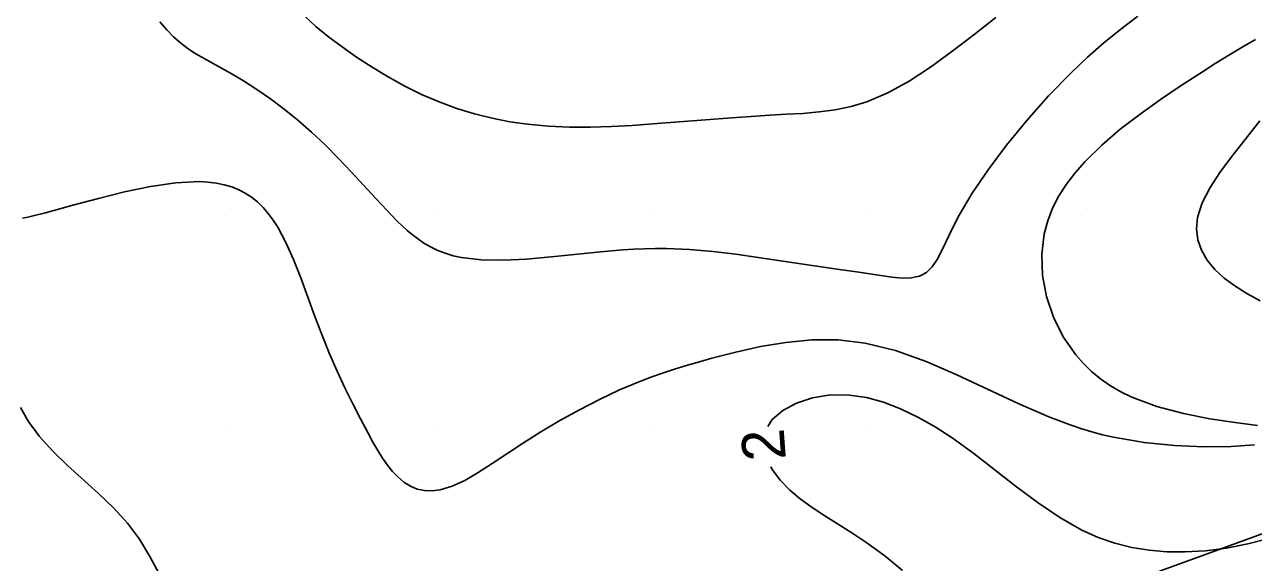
# Model space of a CAD drawing. Extents: x 2602990 to 2605851, y 618069 to 619180.
# Drawn here: x 2603900.7 to 2603958.1, y 618363.8 to 618388.9 of the extents above; entities that cross this region are included whole.
import ezdxf

# ---------------------------------------------------------------- set-up
doc = ezdxf.new("R2010")
doc.units = 0
for name, color, linetype in [('DTM Contours Major', 7, 'Continuous'), ('DTM Contours Major Text', 7, 'Continuous'), ('DTM Contours Minor', 7, 'Continuous'), ('Exist DTM Crownline', 7, 'Continuous'), ('Exist DTM QL2 LIDAR Elevation Point', 7, 'Continuous'), ('Exist Roads EOP', 7, 'Continuous'), ('PH Exist DTM Obscure Area', 7, 'Continuous')]:
    doc.layers.add(name, color=color, linetype=linetype)

msp = doc.modelspace()

# ---------------------------------------------------------------- linework, layer by layer
at = {"layer": 'DTM Contours Major'}
for points in [[(2603958.377, 618376.018), (2603957.764, 618376.36), (2603957.203, 618376.708), (2603956.705, 618377.07), (2603956.257, 618377.482), (2603955.898, 618377.92), (2603955.634, 618378.383), (2603955.468, 618378.87), (2603955.407, 618379.377), (2603955.455, 618379.903), (2603955.673, 618380.595), (2603956.042, 618381.312), (2603956.528, 618382.056), (2603957.099, 618382.824), (2603958.366, 618384.433)], [(2603935.381, 618370.142), (2603935.588, 618370.466), (2603936.08, 618370.892), (2603936.72, 618371.236), (2603937.475, 618371.482), (2603938.313, 618371.612), (2603939.203, 618371.61), (2603939.987, 618371.493), (2603940.783, 618371.276), (2603941.585, 618370.969), (2603942.391, 618370.581), (2603943.196, 618370.122), (2603943.997, 618369.603), (2603945.006, 618368.874), (2603946.008, 618368.1), (2603947.008, 618367.318), (2603948.01, 618366.565), (2603949.022, 618365.88), (2603950.046, 618365.299), (2603950.815, 618364.955), (2603951.595, 618364.686), (2603952.388, 618364.486), (2603953.196, 618364.353), (2603954.019, 618364.283), (2603954.859, 618364.272), (2603955.828, 618364.328), (2603956.812, 618364.453), (2603957.801, 618364.648), (2603958.786, 618364.91)], [(2603900.489, 618371.032), (2603900.683, 618370.674), (2603900.786, 618370.501), (2603900.893, 618370.332), (2603901.004, 618370.167), (2603901.118, 618370.006), (2603901.36, 618369.691), (2603901.989, 618368.988), (2603902.68, 618368.32), (2603904.131, 618367.014), (2603904.832, 618366.337), (2603905.477, 618365.62), (2603906.036, 618364.864), (2603906.526, 618364.069), (2603906.963, 618363.255)], [(2603941.678, 618363.412), (2603940.846, 618364.099), (2603939.961, 618364.737), (2603939.314, 618365.164), (2603938.047, 618365.966), (2603937.453, 618366.358), (2603936.903, 618366.756), (2603936.409, 618367.167), (2603935.958, 618367.629), (2603935.599, 618368.106), (2603935.519, 618368.253)]]:
    msp.add_lwpolyline(points, dxfattribs=at)
at = {"layer": 'DTM Contours Minor'}
for points in [[(2603906.989, 618389.049), (2603907.313, 618388.683), (2603907.636, 618388.354), (2603907.965, 618388.059), (2603908.313, 618387.795), (2603908.678, 618387.557), (2603909.058, 618387.334), (2603909.867, 618386.894), (2603910.295, 618386.657), (2603910.895, 618386.299), (2603911.517, 618385.898), (2603912.153, 618385.456), (2603912.794, 618384.975), (2603913.435, 618384.457), (2603914.067, 618383.904), (2603914.708, 618383.298), (2603915.331, 618382.67), (2603915.933, 618382.036), (2603917.072, 618380.802), (2603917.605, 618380.229), (2603917.842, 618379.981), (2603918.076, 618379.744), (2603918.309, 618379.519), (2603918.542, 618379.306), (2603918.779, 618379.106), (2603919.02, 618378.92), (2603919.322, 618378.716), (2603919.636, 618378.533), (2603919.967, 618378.373), (2603920.315, 618378.237), (2603920.684, 618378.124), (2603921.077, 618378.036), (2603922.003, 618377.927), (2603923.026, 618377.912), (2603924.119, 618377.965), (2603925.261, 618378.063), (2603927.589, 618378.303), (2603928.105, 618378.349), (2603928.616, 618378.39), (2603929.126, 618378.422), (2603929.634, 618378.445), (2603930.144, 618378.456), (2603930.655, 618378.455), (2603931.734, 618378.411), (2603932.816, 618378.319), (2603933.889, 618378.192), (2603934.94, 618378.044), (2603936.932, 618377.739), (2603938.627, 618377.496), (2603939.639, 618377.351), (2603940.668, 618377.191), (2603941.185, 618377.117), (2603941.659, 618377.078), (2603942.086, 618377.09), (2603942.464, 618377.172), (2603942.791, 618377.342), (2603943.054, 618377.598), (2603943.289, 618377.94), (2603943.513, 618378.362), (2603944.011, 618379.409), (2603944.322, 618380.017), (2603944.928, 618381.041), (2603945.671, 618382.143), (2603946.529, 618383.289), (2603947.479, 618384.448), (2603948.496, 618385.588), (2603949.557, 618386.678), (2603950.315, 618387.396), (2603951.084, 618388.076), (2603951.866, 618388.718), (2603952.662, 618389.324)], [(2603946.034, 618389.259), (2603945, 618388.445), (2603943.984, 618387.662), (2603942.981, 618386.933), (2603941.987, 618386.283), (2603940.997, 618385.735), (2603940.007, 618385.314), (2603939.271, 618385.094), (2603938.53, 618384.942), (2603937.783, 618384.84), (2603937.029, 618384.775), (2603936.264, 618384.731), (2603935.487, 618384.691), (2603934.608, 618384.637), (2603933.713, 618384.573), (2603930.008, 618384.281), (2603929.047, 618384.214), (2603928.079, 618384.162), (2603927.105, 618384.132), (2603926.127, 618384.134), (2603925.146, 618384.176), (2603924.164, 618384.266), (2603923.341, 618384.384), (2603922.517, 618384.546), (2603921.694, 618384.752), (2603920.869, 618385.005), (2603920.044, 618385.309), (2603919.219, 618385.665), (2603918.435, 618386.053), (2603917.66, 618386.48), (2603916.906, 618386.934), (2603916.182, 618387.406), (2603915.499, 618387.884), (2603914.868, 618388.357), (2603914.277, 618388.835), (2603913.806, 618389.269)], [(2603958.167, 618388.229), (2603957.546, 618387.873), (2603956.921, 618387.496), (2603956.285, 618387.1), (2603955.634, 618386.684), (2603954.689, 618386.072), (2603953.726, 618385.426), (2603952.771, 618384.746), (2603951.847, 618384.034), (2603950.979, 618383.29), (2603950.193, 618382.515), (2603949.739, 618381.997), (2603949.334, 618381.464), (2603948.983, 618380.914), (2603948.689, 618380.347), (2603948.457, 618379.759), (2603948.293, 618379.149), (2603948.178, 618378.189), (2603948.218, 618377.2), (2603948.404, 618376.21), (2603948.73, 618375.244), (2603949.187, 618374.329), (2603949.766, 618373.49), (2603950.122, 618373.085), (2603950.509, 618372.709), (2603950.93, 618372.362), (2603951.383, 618372.046), (2603951.869, 618371.76), (2603952.388, 618371.504), (2603953.555, 618371.07), (2603954.794, 618370.744), (2603956.036, 618370.503), (2603957.213, 618370.325), (2603958.254, 618370.185)], [(2603958.122, 618369.283), (2603957.022, 618369.209), (2603955.759, 618369.19), (2603954.387, 618369.243), (2603952.961, 618369.385), (2603951.536, 618369.634), (2603951.021, 618369.755), (2603950.513, 618369.893), (2603950.009, 618370.046), (2603949.509, 618370.214), (2603949.011, 618370.396), (2603948.513, 618370.591), (2603947.082, 618371.214), (2603944.21, 618372.561), (2603942.775, 618373.18), (2603941.346, 618373.69), (2603939.925, 618374.04), (2603938.677, 618374.183), (2603937.444, 618374.185), (2603936.232, 618374.072), (2603935.046, 618373.874), (2603933.893, 618373.615), (2603932.778, 618373.325), (2603932.2, 618373.165), (2603931.631, 618373.001), (2603931.071, 618372.83), (2603930.515, 618372.649), (2603929.963, 618372.455), (2603929.411, 618372.245), (2603928.466, 618371.848), (2603927.525, 618371.405), (2603926.593, 618370.925), (2603925.679, 618370.417), (2603924.791, 618369.889), (2603923.936, 618369.349), (2603922.514, 618368.404), (2603921.854, 618367.982), (2603921.229, 618367.621), (2603920.64, 618367.344), (2603920.088, 618367.172), (2603919.711, 618367.124), (2603919.353, 618367.139), (2603919.013, 618367.215), (2603918.692, 618367.349), (2603918.388, 618367.537), (2603918.101, 618367.778), (2603917.856, 618368.037), (2603917.621, 618368.332), (2603917.393, 618368.662), (2603917.168, 618369.022), (2603916.943, 618369.411), (2603916.715, 618369.826), (2603916.362, 618370.49), (2603915.999, 618371.199), (2603915.634, 618371.947), (2603915.272, 618372.728), (2603914.919, 618373.537), (2603914.581, 618374.366), (2603914.234, 618375.282), (2603913.572, 618377.091), (2603913.235, 618377.944), (2603912.88, 618378.739), (2603912.498, 618379.454), (2603912.282, 618379.791), (2603912.054, 618380.1), (2603911.811, 618380.381), (2603911.553, 618380.634), (2603911.276, 618380.857), (2603910.98, 618381.051), (2603910.674, 618381.209), (2603910.348, 618381.339), (2603910, 618381.441), (2603909.631, 618381.516), (2603909.238, 618381.564), (2603908.823, 618381.585), (2603907.731, 618381.532), (2603906.55, 618381.359), (2603905.333, 618381.105), (2603904.131, 618380.804), (2603902.995, 618380.494), (2603901.655, 618380.124), (2603901.076, 618379.979), (2603900.818, 618379.923), (2603900.583, 618379.879)]]:
    msp.add_lwpolyline(points, dxfattribs=at)
at = {"layer": 'Exist DTM Crownline'}
msp.add_spline([(2603233.488, 618380.754), (2603285.185, 618400.095), (2603335.457, 618418.629), (2603390.812, 618439.069), (2603440.087, 618457.325), (2603493.996, 618477.231), (2603542.655, 618495.301), (2603600.808, 618516.867), (2603653.659, 618536.362), (2603706.222, 618555.742), (2603764.811, 618577.593), (2603823.52, 618599.847), (2603878.564, 618620.56), (2603937.951, 618643.078), (2603997.369, 618665.789), (2604036.209, 618680.665), (2604055.311, 618688.017)], degree=3, dxfattribs=at)
at = {"layer": 'Exist DTM QL2 LIDAR Elevation Point'}
for p, q in [((2603910, 618380), (2603910, 618380)), ((2603920, 618380), (2603920, 618380)), ((2603930, 618380), (2603930, 618380)), ((2603940, 618380), (2603940, 618380)), ((2603950, 618380), (2603950, 618380)), ((2603910, 618370), (2603910, 618370)), ((2603920, 618370), (2603920, 618370)), ((2603930, 618370), (2603930, 618370)), ((2603940, 618370), (2603940, 618370)), ((2603950, 618370), (2603950, 618370))]:
    msp.add_line(p, q, dxfattribs=at)
at = {"layer": 'Exist Roads EOP'}
msp.add_spline([(2604034.633, 618668.486), (2603984.89, 618650.123), (2603936.767, 618631.654), (2603888.195, 618613.335), (2603837.766, 618594.258), (2603782.918, 618573.705), (2603731.939, 618554.39), (2603671.126, 618532.171), (2603621.822, 618514.106), (2603561.545, 618491.877), (2603506.421, 618471.293), (2603452.163, 618451.33), (2603398.364, 618431.316), (2603341.431, 618410.355), (2603281.65, 618388.199), (2603223.033, 618366.475), (2603185.717, 618352.612)], degree=3, dxfattribs=at)
at = {"layer": 'PH Exist DTM Obscure Area'}
msp.add_lwpolyline([(2603962.043, 618388.479), (2603965.205, 618381.504), (2603965.589, 618377.478), (2603965.846, 618372.807), (2603964.499, 618369.167), (2603959.966, 618365.661), (2603953.726, 618363.389), (2603947.493, 618360.506), (2603939.44, 618352.064)], dxfattribs=at)

# ---------------------------------------------------------------- texts
at = {"layer": 'DTM Contours Major Text'}
msp.add_text('2', height=2, rotation=94.19733, dxfattribs=at).set_placement((2603936.231, 618368.607))

doc.saveas('drawing.dxf')
